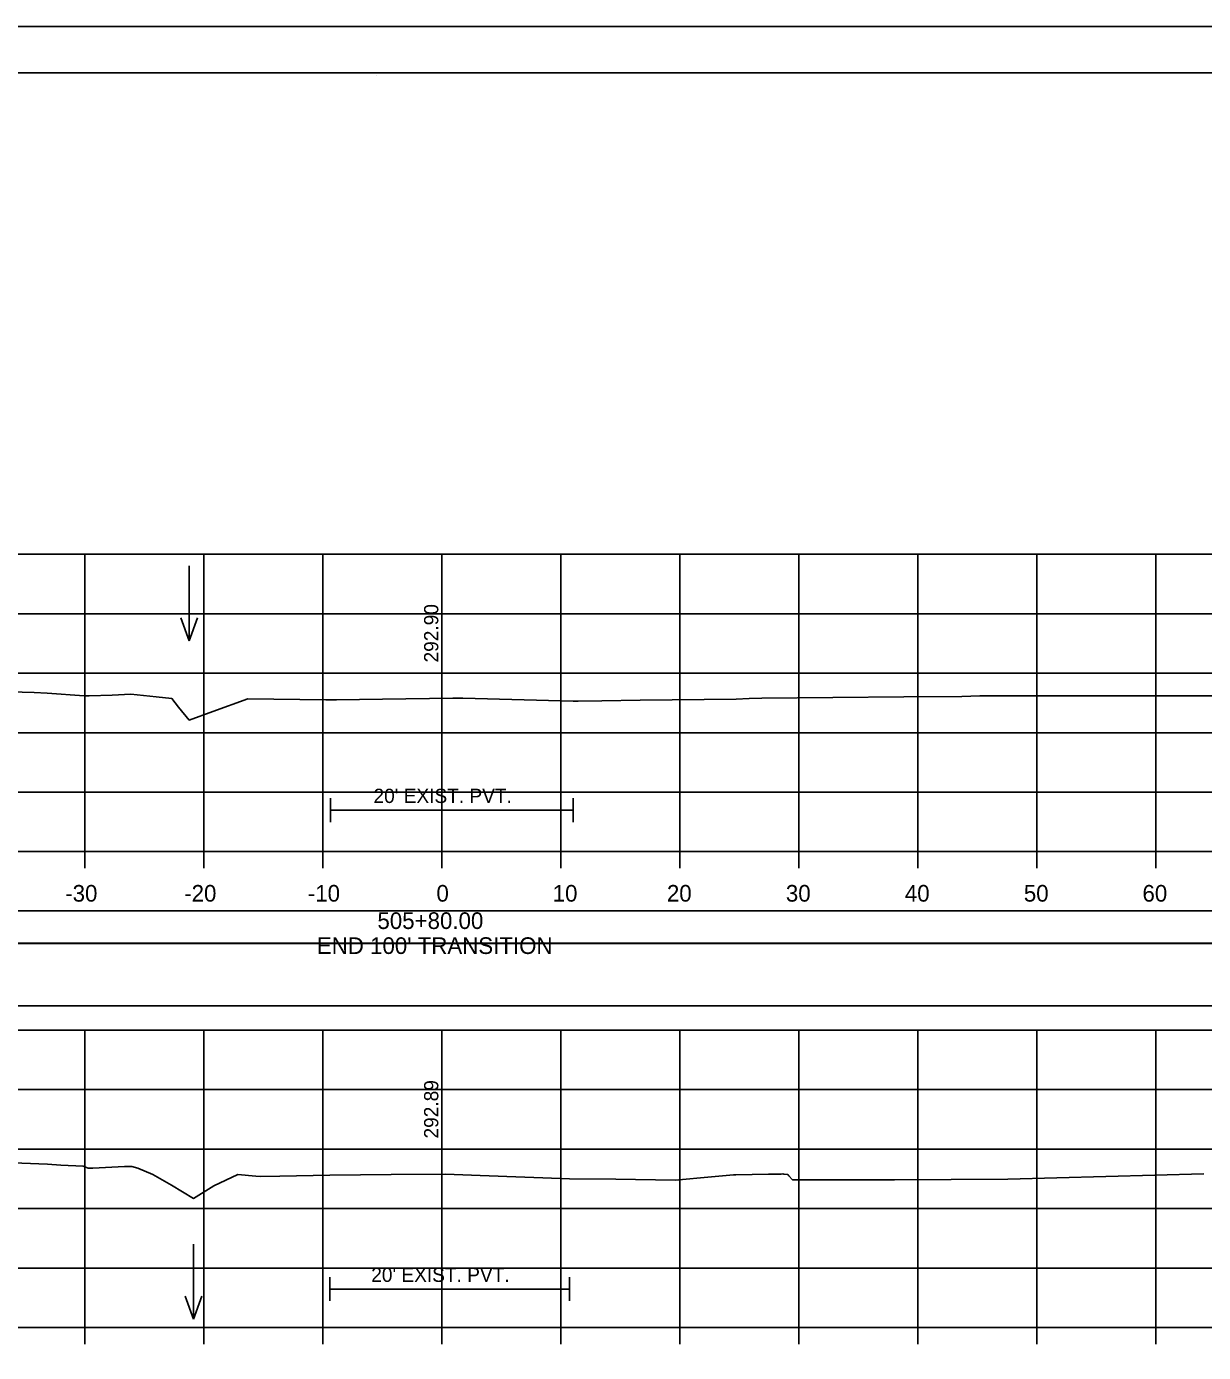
# Model space of a CAD drawing. Extents: x 1370538 to 1372872, y 376220 to 381127.
# Drawn here: x 1372673.7 to 1372772.7, y 377175.7 to 377287.1 of the extents above; entities that cross this region are included whole.
import ezdxf

# ---------------------------------------------------------------- set-up
doc = ezdxf.new("R2010")
doc.units = 0
for name, color, linetype in [('R_Border', 7, 'Continuous'), ('R_Border Notes', 7, 'Continuous'), ('R_Border PE', 7, 'Continuous'), ('R_Border Prem', 7, 'Continuous'), ('R_Dimension', 7, 'Continuous'), ('R_Grid', 7, 'Continuous'), ('R_No Plot', 7, 'Continuous'), ('R_Water', 7, 'Continuous'), ('R_Water Annot', 7, 'Continuous'), ('R_Xsect Elev', 7, 'Continuous'), ('T_Detection Zones', 7, 'Continuous')]:
    doc.layers.add(name, color=color, linetype=linetype)

msp = doc.modelspace()

# ---------------------------------------------------------------- linework, layer by layer
at = {"layer": 'R_Border'}
for p, q in [((1372699.3, 377222.26), (1372699.3, 377220.26)), ((1372719.69, 377222.26), (1372719.69, 377220.26)), ((1372699.3, 377221.26), (1372719.69, 377221.26)), ((1372699.22, 377182.01), (1372699.22, 377180.01)), ((1372719.38, 377182.01), (1372719.38, 377180.01)), ((1372699.22, 377181.01), (1372719.38, 377181.01))]:
    msp.add_line(p, q, dxfattribs=at)
at = {"layer": 'R_Border Notes'}
for p, q in [((1372550.65, 377283.23), (1372866.83, 377283.23)), ((1372703.17, 377282.97), (1372703.17, 377282.97)), ((1372703.17, 377282.97), (1372703.17, 377282.97))]:
    msp.add_line(p, q, dxfattribs=at)
at = {"layer": 'R_Border Prem'}
for p, q in [((1372558.65, 377217.77), (1372858.65, 377217.77)), ((1372678.65, 377216.37), (1372678.65, 377217.77)), ((1372688.65, 377216.37), (1372688.65, 377217.77)), ((1372698.65, 377216.37), (1372698.65, 377217.77)), ((1372708.65, 377216.37), (1372708.65, 377217.77)), ((1372718.65, 377216.37), (1372718.65, 377217.77)), ((1372728.65, 377216.37), (1372728.65, 377217.77)), ((1372738.65, 377216.37), (1372738.65, 377217.77)), ((1372748.65, 377216.37), (1372748.65, 377217.77)), ((1372758.65, 377216.37), (1372758.65, 377217.77)), ((1372768.65, 377216.37), (1372768.65, 377217.77)), ((1372558.65, 377177.77), (1372858.65, 377177.77)), ((1372678.65, 377176.37), (1372678.65, 377177.77)), ((1372688.65, 377176.37), (1372688.65, 377177.77)), ((1372698.65, 377176.37), (1372698.65, 377177.77)), ((1372708.65, 377176.37), (1372708.65, 377177.77)), ((1372718.65, 377176.37), (1372718.65, 377177.77)), ((1372728.65, 377176.37), (1372728.65, 377177.77)), ((1372738.65, 377176.37), (1372738.65, 377177.77)), ((1372748.65, 377176.37), (1372748.65, 377177.77)), ((1372758.65, 377176.37), (1372758.65, 377177.77)), ((1372768.65, 377176.37), (1372768.65, 377177.77))]:
    msp.add_line(p, q, dxfattribs=at)
at = {"layer": 'R_Dimension'}
for points in [[(1372671.33, 377231.22), (1372674.38, 377231.14), (1372675.48, 377231.08), (1372678.59, 377230.88), (1372678.77, 377230.88), (1372678.99, 377230.88), (1372680.94, 377230.93), (1372682.51, 377231.01), (1372684.64, 377230.78), (1372685.96, 377230.63), (1372686.52, 377229.91), (1372687.42, 377228.83), (1372689.39, 377229.56), (1372692.34, 377230.62), (1372698.9, 377230.53), (1372699.3, 377230.52), (1372699.8, 377230.53), (1372703.67, 377230.59), (1372709.58, 377230.68), (1372710.4, 377230.66), (1372719.69, 377230.43), (1372720.11, 377230.43), (1372722.08, 377230.45), (1372725.3, 377230.49), (1372733.38, 377230.6), (1372734.48, 377230.64), (1372735.53, 377230.67), (1372747.46, 377230.79), (1372752.36, 377230.82), (1372753.87, 377230.86), (1372756.78, 377230.88), (1372775.96, 377230.88)], [(1372662.57, 377192), (1372675.5, 377191.51), (1372676.61, 377191.43), (1372678.49, 377191.35), (1372678.92, 377191.17), (1372679.03, 377191.17), (1372679.32, 377191.17), (1372681.98, 377191.31), (1372682.6, 377191.32), (1372683.09, 377191.18), (1372684.35, 377190.64), (1372685.91, 377189.74), (1372687.77, 377188.62), (1372689.47, 377189.67), (1372691.51, 377190.64), (1372693.02, 377190.5), (1372693.43, 377190.48), (1372695.02, 377190.5), (1372699.22, 377190.58), (1372704.38, 377190.63), (1372708.96, 377190.66), (1372711.87, 377190.56), (1372719.38, 377190.27), (1372723.27, 377190.24), (1372728.26, 377190.16), (1372731.31, 377190.43), (1372733.15, 377190.61), (1372733.28, 377190.62), (1372733.36, 377190.62), (1372736.11, 377190.65), (1372737.12, 377190.66), (1372737.17, 377190.66), (1372737.29, 377190.68), (1372737.4, 377190.66), (1372737.71, 377190.64), (1372737.82, 377190.51), (1372738.12, 377190.18), (1372746.69, 377190.2), (1372756.22, 377190.23), (1372772.69, 377190.7)]]:
    msp.add_lwpolyline(points, dxfattribs=at)
at = {"layer": 'R_Grid'}
for p, q in [((1372558.65, 377242.77), (1372858.65, 377242.77)), ((1372678.65, 377217.77), (1372678.65, 377242.77)), ((1372688.65, 377217.77), (1372688.65, 377242.77)), ((1372698.65, 377217.77), (1372698.65, 377242.77)), ((1372708.65, 377217.77), (1372708.65, 377242.77)), ((1372718.65, 377217.77), (1372718.65, 377242.77)), ((1372728.65, 377217.77), (1372728.65, 377242.77)), ((1372738.65, 377217.77), (1372738.65, 377242.77)), ((1372748.65, 377217.77), (1372748.65, 377242.77)), ((1372758.65, 377217.77), (1372758.65, 377242.77)), ((1372768.65, 377217.77), (1372768.65, 377242.77)), ((1372558.65, 377237.77), (1372858.65, 377237.77)), ((1372558.65, 377232.77), (1372858.65, 377232.77)), ((1372558.65, 377227.77), (1372858.65, 377227.77)), ((1372558.65, 377222.77), (1372858.65, 377222.77)), ((1372558.65, 377217.77), (1372858.65, 377217.77)), ((1372558.65, 377202.77), (1372858.65, 377202.77)), ((1372678.65, 377177.77), (1372678.65, 377202.77)), ((1372688.65, 377177.77), (1372688.65, 377202.77)), ((1372698.65, 377177.77), (1372698.65, 377202.77)), ((1372708.65, 377177.77), (1372708.65, 377202.77)), ((1372718.65, 377177.77), (1372718.65, 377202.77)), ((1372728.65, 377177.77), (1372728.65, 377202.77)), ((1372738.65, 377177.77), (1372738.65, 377202.77)), ((1372748.65, 377177.77), (1372748.65, 377202.77)), ((1372758.65, 377177.77), (1372758.65, 377202.77)), ((1372768.65, 377177.77), (1372768.65, 377202.77)), ((1372558.65, 377197.77), (1372858.65, 377197.77)), ((1372558.65, 377192.77), (1372858.65, 377192.77)), ((1372558.65, 377187.77), (1372858.65, 377187.77)), ((1372558.65, 377182.77), (1372858.65, 377182.77)), ((1372558.65, 377177.77), (1372858.65, 377177.77))]:
    msp.add_line(p, q, dxfattribs=at)
at = {"layer": 'R_No Plot'}
msp.add_line((1372538.25, 377287.12), (1372871.58, 377287.12), dxfattribs=at)
for points in [[(1372538.24, 377287.12), (1372871.58, 377287.12), (1372871.58, 377073.78), (1372538.24, 377073.78)], [(1372784.57, 377283.23), (1372784.57, 377273.35), (1372820.3, 377273.35), (1372820.3, 377270.43), (1372843.5, 377270.43), (1372843.5, 377246.09), (1372866.83, 377246.09), (1372866.83, 377077.77), (1372550.65, 377077.77), (1372550.65, 377283.23)]]:
    msp.add_lwpolyline(points, close=True, dxfattribs=at)
at = {"layer": 'R_Water Annot'}
for p, q in [((1372687.42, 377241.78), (1372687.42, 377235.49)), ((1372687.42, 377235.49), (1372686.72, 377237.42)), ((1372687.42, 377235.49), (1372688.12, 377237.42)), ((1372687.77, 377184.77), (1372687.77, 377178.49)), ((1372687.77, 377178.49), (1372687.07, 377180.41)), ((1372687.77, 377178.49), (1372688.47, 377180.41))]:
    msp.add_line(p, q, dxfattribs=at)
at = {"layer": 'R_Xsect Elev'}
for p, q in [((1372708.65, 377230.67), (1372708.65, 377240.67)), ((1372708.65, 377190.66), (1372708.65, 377200.66))]:
    msp.add_line(p, q, dxfattribs=at)
at = {"layer": 'T_Detection Zones'}
for points in [[(1372552.66, 377210.08), (1372864.63, 377210.08), (1372864.63, 377212.79), (1372552.66, 377212.79)], [(1372552.71, 377204.8), (1372864.59, 377204.8), (1372864.59, 377210.04), (1372552.71, 377210.04)]]:
    msp.add_lwpolyline(points, close=True, dxfattribs=at)

# ---------------------------------------------------------------- texts
at = {"layer": 'R_Border PE'}
for s, p in [('-30', (1372676.99, 377213.57)), ('-20', (1372686.99, 377213.57)), ('-10', (1372697.38, 377213.57)), ('0', (1372708.19, 377213.57)), ('10', (1372717.96, 377213.57)), ('20', (1372727.56, 377213.57)), ('30', (1372737.56, 377213.57)), ('40', (1372747.56, 377213.57)), ('50', (1372757.56, 377213.57)), ('60', (1372767.53, 377213.57)), ('505+80.00', (1372703.23, 377211.27)), ("END 100' TRANSITION", (1372698.14, 377209.17))]:
    msp.add_text(s, height=1.4, dxfattribs=at).set_placement(p)
at = {"layer": 'R_Water'}
for p in [(1372702.9, 377221.86), (1372702.71, 377181.61)]:
    msp.add_text("20' EXIST. PVT.", height=1.2, dxfattribs=at).set_placement(p)
at = {"layer": 'R_Xsect Elev'}
for s, p in [('292.90', (1372708.35, 377233.67)), ('292.89', (1372708.35, 377193.66))]:
    msp.add_text(s, height=1.2, rotation=90, dxfattribs=at).set_placement(p)

doc.saveas('drawing.dxf')
